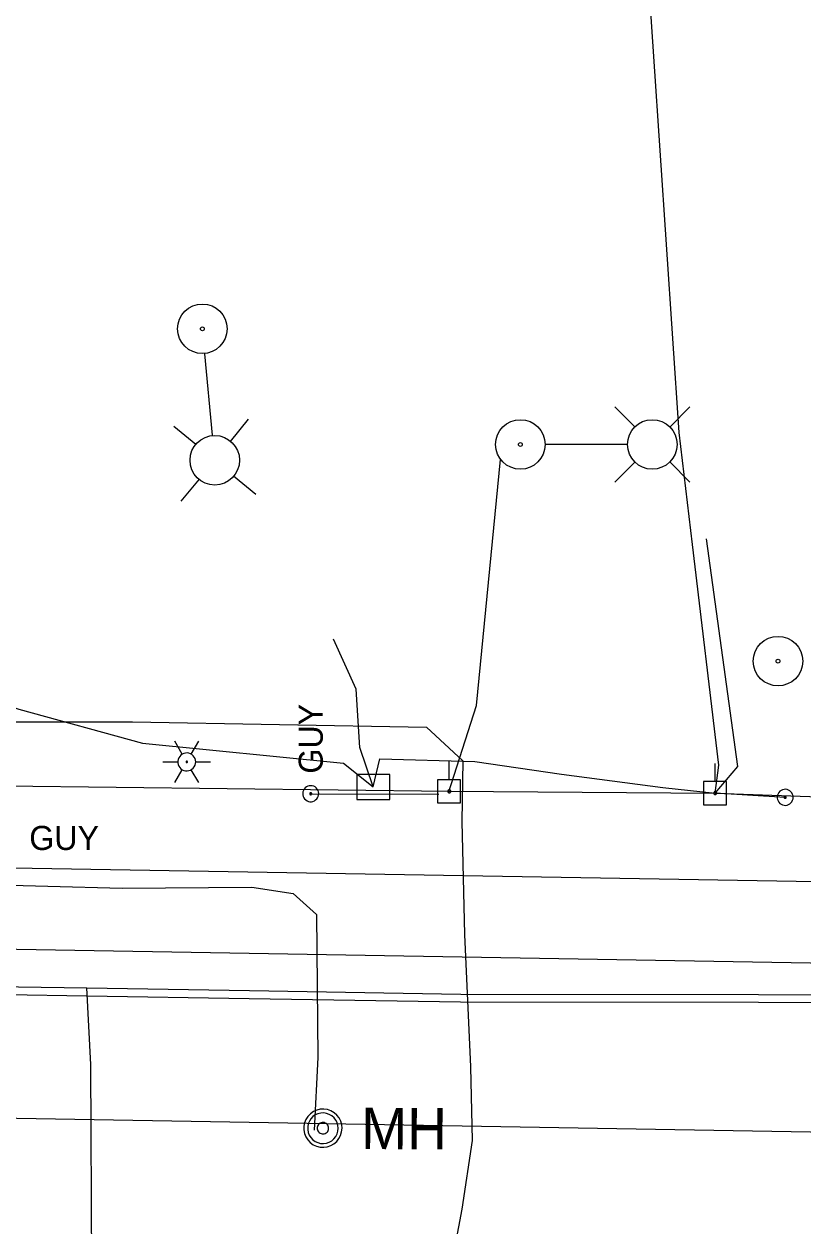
# Model space of a CAD drawing. Extents: x 596028 to 606371, y 330010 to 403088.
# Drawn here: x 604718.6 to 604843.1, y 337984.6 to 338176.7 of the extents above; entities that cross this region are included whole.
import ezdxf

# ---------------------------------------------------------------- set-up
doc = ezdxf.new("R2010")
doc.units = 0
for name, color, linetype in [('E_LTG', 7, 'Continuous'), ('E_UTL_E_UG', 7, 'Continuous'), ('E_UTL_EGuyWire', 7, 'Continuous'), ('E_UTL_EPowerPole', 7, 'Continuous'), ('E_UTL_G_UG', 7, 'Continuous'), ('E_UTL_Overhead', 7, 'Continuous'), ('E_UTL_SAN', 7, 'Continuous'), ('E_UTL_SAN_MH', 7, 'Continuous'), ('E_UTL_SAN_UG_MMSD', 7, 'Continuous'), ('E_UTL_T', 7, 'Continuous'), ('E_UTL_T_UG', 7, 'Continuous'), ('E_UTL_TV_UG', 7, 'Continuous')]:
    doc.layers.add(name, color=color, linetype=linetype)

# ---------------------------------------------------------------- blocks, each defined once
blk = doc.blocks.new('ACAD_PROXY_ENTITY_15')
at = {"layer": 'E_LTG'}
for points in [[(1843663.8, 1030159.59), (1843660.17, 1030165.87)], [(1843668.16, 1030159.59), (1843671.79, 1030165.87)], [(1843670.34, 1030155.82), (1843670.26, 1030156.64), (1843670.02, 1030157.44), (1843669.64, 1030158.17), (1843669.13, 1030158.82), (1843668.51, 1030159.36), (1843667.79, 1030159.78), (1843667.01, 1030160.05), (1843666.19, 1030160.17), (1843665.36, 1030160.13), (1843664.56, 1030159.93), (1843663.8, 1030159.59), (1843663.13, 1030159.11), (1843662.56, 1030158.51), (1843662.11, 1030157.81), (1843661.8, 1030157.04), (1843661.64, 1030156.23), (1843661.64, 1030155.4), (1843661.8, 1030154.59), (1843662.11, 1030153.82), (1843662.56, 1030153.12), (1843663.13, 1030152.52), (1843663.8, 1030152.04), (1843664.56, 1030151.7), (1843665.36, 1030151.51), (1843666.19, 1030151.47), (1843667.01, 1030151.58), (1843667.79, 1030151.85), (1843668.51, 1030152.27), (1843669.13, 1030152.81), (1843669.64, 1030153.46), (1843670.02, 1030154.2), (1843670.26, 1030154.99), (1843670.34, 1030155.82)], [(1843670.34, 1030155.82), (1843670.26, 1030156.64), (1843670.02, 1030157.44), (1843669.64, 1030158.17), (1843669.13, 1030158.82), (1843668.51, 1030159.36), (1843667.79, 1030159.78), (1843667.01, 1030160.05), (1843666.19, 1030160.17), (1843665.36, 1030160.13), (1843664.56, 1030159.93), (1843663.8, 1030159.59), (1843663.13, 1030159.11), (1843662.56, 1030158.51), (1843662.11, 1030157.81), (1843661.8, 1030157.04), (1843661.64, 1030156.23), (1843661.64, 1030155.4), (1843661.8, 1030154.59), (1843662.11, 1030153.82), (1843662.56, 1030153.12), (1843663.13, 1030152.52), (1843663.8, 1030152.04), (1843664.56, 1030151.7), (1843665.36, 1030151.51), (1843666.19, 1030151.47), (1843667.01, 1030151.58), (1843667.79, 1030151.85), (1843668.51, 1030152.27), (1843669.13, 1030152.81), (1843669.64, 1030153.46), (1843670.02, 1030154.2), (1843670.26, 1030154.99), (1843670.34, 1030155.82)], [(1843670.34, 1030155.82), (1843670.26, 1030156.64), (1843670.02, 1030157.44), (1843669.64, 1030158.17), (1843669.13, 1030158.82), (1843668.51, 1030159.36), (1843667.79, 1030159.78), (1843667.01, 1030160.05), (1843666.19, 1030160.17), (1843665.36, 1030160.13), (1843664.56, 1030159.93), (1843663.8, 1030159.59), (1843663.13, 1030159.11), (1843662.56, 1030158.51), (1843662.11, 1030157.81), (1843661.8, 1030157.04), (1843661.64, 1030156.23), (1843661.64, 1030155.4), (1843661.8, 1030154.59), (1843662.11, 1030153.82), (1843662.56, 1030153.12), (1843663.13, 1030152.52), (1843663.8, 1030152.04), (1843664.56, 1030151.7), (1843665.36, 1030151.51), (1843666.19, 1030151.47), (1843667.01, 1030151.58), (1843667.79, 1030151.85), (1843668.51, 1030152.27), (1843669.13, 1030152.81), (1843669.64, 1030153.46), (1843670.02, 1030154.2), (1843670.26, 1030154.99), (1843670.34, 1030155.82)], [(1843654.37, 1030155.82), (1843661.62, 1030155.82)], [(1843660.17, 1030145.76), (1843663.8, 1030152.04)], [(1843666.34, 1030155.82), (1843666.34, 1030155.88), (1843666.32, 1030155.95), (1843666.29, 1030156.01), (1843666.24, 1030156.07), (1843666.19, 1030156.11), (1843666.13, 1030156.15), (1843666.07, 1030156.17), (1843666, 1030156.18), (1843665.93, 1030156.18), (1843665.86, 1030156.16), (1843665.8, 1030156.13), (1843665.74, 1030156.09), (1843665.69, 1030156.04), (1843665.66, 1030155.98), (1843665.63, 1030155.92), (1843665.62, 1030155.85), (1843665.62, 1030155.78), (1843665.63, 1030155.71), (1843665.66, 1030155.65), (1843665.69, 1030155.59), (1843665.74, 1030155.54), (1843665.8, 1030155.5), (1843665.86, 1030155.47), (1843665.93, 1030155.46), (1843666, 1030155.45), (1843666.07, 1030155.46), (1843666.13, 1030155.49), (1843666.19, 1030155.52), (1843666.24, 1030155.57), (1843666.29, 1030155.62), (1843666.32, 1030155.68), (1843666.34, 1030155.75), (1843666.34, 1030155.82)], [(1843671.79, 1030145.76), (1843668.16, 1030152.04)], [(1843670.34, 1030155.82), (1843677.59, 1030155.82)]]:
    blk.add_lwpolyline(points, dxfattribs=at)
blk = doc.blocks.new('ACAD_PROXY_ENTITY_21')
at = {"layer": 'E_UTL_EPowerPole'}
for points in [[(1843518.55, 1030385.94), (1843518.55, 1030394.81)], [(1843524.17, 1030385.94), (1843512.93, 1030385.94)], [(1843512.93, 1030385.94), (1843512.93, 1030374.69)], [(1843524.17, 1030374.69), (1843524.17, 1030385.94)], [(1843519.38, 1030380.33), (1843519.37, 1030380.46), (1843519.33, 1030380.6), (1843519.26, 1030380.72), (1843519.18, 1030380.83), (1843519.07, 1030380.92), (1843518.95, 1030380.99), (1843518.82, 1030381.03), (1843518.69, 1030381.05), (1843518.55, 1030381.04), (1843518.41, 1030381.01), (1843518.29, 1030380.95), (1843518.18, 1030380.87), (1843518.08, 1030380.77), (1843518.01, 1030380.66), (1843517.95, 1030380.53), (1843517.93, 1030380.39), (1843517.93, 1030380.26), (1843517.95, 1030380.12), (1843518.01, 1030379.99), (1843518.08, 1030379.88), (1843518.18, 1030379.78), (1843518.29, 1030379.7), (1843518.41, 1030379.64), (1843518.55, 1030379.61), (1843518.69, 1030379.6), (1843518.82, 1030379.62), (1843518.95, 1030379.66), (1843519.07, 1030379.73), (1843519.18, 1030379.82), (1843519.26, 1030379.93), (1843519.33, 1030380.06), (1843519.37, 1030380.19), (1843519.38, 1030380.33)], [(1843512.93, 1030374.69), (1843524.17, 1030374.69)]]:
    blk.add_lwpolyline(points, dxfattribs=at)
blk = doc.blocks.new('ACAD_PROXY_ENTITY_20')
at = {"layer": 'E_UTL_SAN'}
for points in [[(1843060.22, 1030211.23), (1843061.35, 1030212.59), (1843062.2, 1030214.15), (1843062.74, 1030215.83), (1843062.95, 1030217.59), (1843062.82, 1030219.36), (1843062.36, 1030221.07), (1843061.59, 1030222.66), (1843060.53, 1030224.08), (1843059.22, 1030225.27), (1843057.71, 1030226.19), (1843056.05, 1030226.81), (1843054.3, 1030227.1), (1843052.53, 1030227.06), (1843050.8, 1030226.68), (1843049.17, 1030225.99), (1843047.71, 1030224.99), (1843046.45, 1030223.74), (1843045.46, 1030222.28), (1843044.77, 1030220.65), (1843044.39, 1030218.92), (1843044.35, 1030217.15), (1843044.64, 1030215.4), (1843045.26, 1030213.74), (1843046.18, 1030212.23), (1843047.37, 1030210.92), (1843048.79, 1030209.86), (1843050.38, 1030209.09), (1843052.09, 1030208.63), (1843053.86, 1030208.5), (1843055.62, 1030208.71), (1843057.3, 1030209.25), (1843058.86, 1030210.1), (1843060.22, 1030211.23)], [(1843058.9, 1030212.54), (1843059.81, 1030213.64), (1843060.49, 1030214.88), (1843060.92, 1030216.23), (1843061.08, 1030217.63), (1843060.98, 1030219.05), (1843060.62, 1030220.42), (1843060, 1030221.69), (1843059.15, 1030222.82), (1843058.1, 1030223.78), (1843056.89, 1030224.51), (1843055.56, 1030225.01), (1843054.17, 1030225.24), (1843052.75, 1030225.21), (1843051.37, 1030224.91), (1843050.07, 1030224.35), (1843048.89, 1030223.56), (1843047.89, 1030222.56), (1843047.1, 1030221.38), (1843046.54, 1030220.08), (1843046.24, 1030218.7), (1843046.2, 1030217.28), (1843046.44, 1030215.88), (1843046.93, 1030214.56), (1843047.67, 1030213.35), (1843048.62, 1030212.3), (1843049.76, 1030211.45), (1843051.03, 1030210.83), (1843052.4, 1030210.46), (1843053.81, 1030210.36), (1843055.22, 1030210.53), (1843056.57, 1030210.96), (1843057.81, 1030211.64), (1843058.9, 1030212.54)], [(1843055.61, 1030215.84), (1843055.95, 1030216.25), (1843056.2, 1030216.71), (1843056.37, 1030217.22), (1843056.43, 1030217.75), (1843056.39, 1030218.28), (1843056.25, 1030218.79), (1843056.02, 1030219.27), (1843055.7, 1030219.69), (1843055.31, 1030220.05), (1843054.86, 1030220.33), (1843054.36, 1030220.51), (1843053.84, 1030220.6), (1843053.3, 1030220.59), (1843052.79, 1030220.47), (1843052.3, 1030220.26), (1843051.86, 1030219.97), (1843051.48, 1030219.59), (1843051.18, 1030219.15), (1843050.97, 1030218.66), (1843050.86, 1030218.14), (1843050.85, 1030217.61), (1843050.94, 1030217.09), (1843051.12, 1030216.59), (1843051.4, 1030216.14), (1843051.76, 1030215.74), (1843052.18, 1030215.43), (1843052.66, 1030215.19), (1843053.17, 1030215.06), (1843053.7, 1030215.02), (1843054.23, 1030215.08), (1843054.74, 1030215.24), (1843055.2, 1030215.5), (1843055.61, 1030215.84)]]:
    blk.add_lwpolyline(points, dxfattribs=at)
blk.add_text('MH', height=20.117, rotation=315, dxfattribs=at).set_placement((1843059.69, 1030197.53))

msp = doc.modelspace()

# ---------------------------------------------------------------- linework, layer by layer
at = {"layer": 'E_LTG'}
for points in [[(604748.71, 338110.95), (604747.48, 338123.94)], [(604816.27, 338112.24), (604813.04, 338115.46)], [(604821.81, 338112.24), (604825.04, 338115.46)], [(604746.07, 338109.44), (604742.55, 338112.35)], [(604751.58, 338109.96), (604754.49, 338113.48)], [(604815.01, 338109.46), (604801.96, 338109.46)], [(604816.27, 338106.7), (604813.04, 338103.46)], [(604821.81, 338106.7), (604825.04, 338103.46)], [(604752.1, 338104.44), (604755.62, 338101.53)], [(604746.59, 338103.92), (604743.67, 338100.4)]]:
    msp.add_lwpolyline(points, dxfattribs=at)
for centre, radius in [((604747.1, 338127.95), 3.96), ((604747.1, 338127.95), 0.303), ((604797.94, 338109.46), 3.96), ((604819.03, 338109.46), 3.96), ((604749.08, 338106.94), 3.96), ((604797.94, 338109.46), 0.303), ((604839.13, 338074.83), 3.96), ((604839.13, 338074.83), 0.303)]:
    msp.add_circle(centre, radius, dxfattribs=at)
at = {"layer": 'E_UTL_E_UG'}
for points in [[(604825.46, 338093.49), (604823.34, 338111.37), (604818.25, 338186.57), (604849.14, 338206.21), (604870.72, 338198.67)], [(604829.08, 338053.72), (604829.65, 338058.21), (604825.46, 338093.49)], [(604662.22, 338055.75), (604663.09, 338063), (604671.04, 338064.89), (604684.3, 338063.27), (604686.86, 338061.88), (604689.41, 338055.47), (604699.48, 338043.29), (604710.45, 338039.19), (604734.3, 338038.53), (604754.99, 338038.72), (604761.59, 338037.72), (604765.35, 338034.35), (604765.35, 338034.35), (604765.57, 338011.48), (604764.97, 337999.85)]]:
    msp.add_lwpolyline(points, dxfattribs=at)
at = {"layer": 'E_UTL_EGuyWire'}
for p, q in [((604764.42, 338053.64), (604784.9, 338053.56)), ((604840.27, 338053.06), (604829.08, 338053.72))]:
    msp.add_line(p, q, dxfattribs=at)
for points in [[(604764.42, 338054.93), (604764.18, 338054.9), (604763.94, 338054.84), (604763.73, 338054.72), (604763.53, 338054.57), (604763.38, 338054.39), (604763.25, 338054.18), (604763.17, 338053.95), (604763.14, 338053.7), (604763.15, 338053.46), (604763.21, 338053.22), (604763.31, 338053), (604763.45, 338052.8), (604763.63, 338052.64), (604763.83, 338052.5), (604764.06, 338052.41), (604764.3, 338052.37), (604764.54, 338052.37), (604764.78, 338052.41), (604765.01, 338052.5), (604765.21, 338052.64), (604765.39, 338052.8), (604765.53, 338053), (604765.63, 338053.22), (604765.69, 338053.46), (604765.7, 338053.7), (604765.67, 338053.95), (604765.59, 338054.18), (604765.47, 338054.39), (604765.31, 338054.57), (604765.11, 338054.72), (604764.9, 338054.84), (604764.66, 338054.9), (604764.42, 338054.93)], [(604841.55, 338053.06), (604841.53, 338053.31), (604841.46, 338053.54), (604841.35, 338053.76), (604841.2, 338053.95), (604841.01, 338054.11), (604840.8, 338054.23), (604840.57, 338054.31), (604840.33, 338054.35), (604840.09, 338054.33), (604839.85, 338054.28), (604839.63, 338054.18), (604839.43, 338054.03), (604839.26, 338053.86), (604839.13, 338053.65), (604839.04, 338053.43), (604838.99, 338053.19), (604838.99, 338052.94), (604839.04, 338052.7), (604839.13, 338052.48), (604839.26, 338052.27), (604839.43, 338052.09), (604839.63, 338051.95), (604839.85, 338051.85), (604840.09, 338051.79), (604840.33, 338051.78), (604840.57, 338051.82), (604840.8, 338051.9), (604841.01, 338052.02), (604841.2, 338052.18), (604841.35, 338052.37), (604841.46, 338052.59), (604841.53, 338052.82), (604841.55, 338053.06)], [(604764.42, 338053.8), (604764.39, 338053.8), (604764.36, 338053.79), (604764.33, 338053.78), (604764.31, 338053.76), (604764.29, 338053.74), (604764.27, 338053.71), (604764.26, 338053.68), (604764.26, 338053.65), (604764.26, 338053.62), (604764.27, 338053.59), (604764.28, 338053.56), (604764.3, 338053.54), (604764.32, 338053.52), (604764.35, 338053.5), (604764.38, 338053.49), (604764.41, 338053.48), (604764.44, 338053.48), (604764.47, 338053.49), (604764.49, 338053.5), (604764.52, 338053.52), (604764.54, 338053.54), (604764.56, 338053.56), (604764.57, 338053.59), (604764.58, 338053.62), (604764.58, 338053.65), (604764.58, 338053.68), (604764.57, 338053.71), (604764.55, 338053.74), (604764.53, 338053.76), (604764.51, 338053.78), (604764.48, 338053.79), (604764.45, 338053.8), (604764.42, 338053.8)], [(604840.43, 338053.06), (604840.43, 338053.09), (604840.42, 338053.12), (604840.41, 338053.15), (604840.39, 338053.17), (604840.36, 338053.19), (604840.34, 338053.21), (604840.31, 338053.22), (604840.28, 338053.22), (604840.25, 338053.22), (604840.22, 338053.22), (604840.19, 338053.2), (604840.17, 338053.19), (604840.14, 338053.16), (604840.13, 338053.14), (604840.12, 338053.11), (604840.11, 338053.08), (604840.11, 338053.05), (604840.12, 338053.02), (604840.13, 338052.99), (604840.14, 338052.96), (604840.17, 338052.94), (604840.19, 338052.92), (604840.22, 338052.91), (604840.25, 338052.91), (604840.28, 338052.9), (604840.31, 338052.91), (604840.34, 338052.92), (604840.36, 338052.93), (604840.39, 338052.95), (604840.41, 338052.98), (604840.42, 338053), (604840.43, 338053.03), (604840.43, 338053.06)]]:
    msp.add_lwpolyline(points, dxfattribs=at)
at = {"layer": 'E_UTL_EPowerPole'}
for points in [[(604786.54, 338055.87), (604786.54, 338058.78)], [(604788.39, 338055.87), (604784.7, 338055.87)], [(604784.7, 338055.87), (604784.7, 338052.18)], [(604786.81, 338054.03), (604786.81, 338054.07), (604786.8, 338054.11), (604786.77, 338054.15), (604786.75, 338054.19), (604786.71, 338054.22), (604786.67, 338054.24), (604786.63, 338054.26), (604786.59, 338054.26), (604786.54, 338054.26), (604786.5, 338054.25), (604786.45, 338054.23), (604786.42, 338054.21), (604786.39, 338054.17), (604786.36, 338054.14), (604786.35, 338054.09), (604786.34, 338054.05), (604786.34, 338054), (604786.35, 338053.96), (604786.36, 338053.92), (604786.39, 338053.88), (604786.42, 338053.85), (604786.45, 338053.82), (604786.5, 338053.8), (604786.54, 338053.79), (604786.59, 338053.79), (604786.63, 338053.79), (604786.67, 338053.81), (604786.71, 338053.83), (604786.75, 338053.86), (604786.77, 338053.9), (604786.8, 338053.94), (604786.81, 338053.98), (604786.81, 338054.03)], [(604788.39, 338052.18), (604788.39, 338055.87)], [(604784.7, 338052.18), (604788.39, 338052.18)]]:
    msp.add_lwpolyline(points, dxfattribs=at)
at = {"layer": 'E_UTL_G_UG'}
for points in [[(604592.86, 338025.1), (604605.4, 338024.88), (604620.94, 338024.97), (604627.53, 338024.88), (604627.66, 338048.71), (604659.6, 338048.1), (604660.29, 338024.5), (604661.98, 338024.48), (604678.08, 338023.1), (604703.11, 338023.01), (604728.65, 338022.61), (604754.62, 338022.17), (604788.4, 338021.61), (604836.01, 338021.58), (604864.95, 338021.48), (604896.37, 338021.5), (604900.27, 338026.31), (604935.52, 338026.84), (604967.49, 338026.3), (604985, 338025.85), (604984.37, 338049.04), (604985.32, 338080.05), (604985.44, 338110.91)], [(604632.12, 338043.25), (604936.03, 338038.05), (604984.53, 338043.23)], [(604660.28, 338023.25), (604661.92, 338023.23), (604678.02, 338021.85), (604703.1, 338021.76), (604728.63, 338021.36), (604754.6, 338020.92), (604788.39, 338020.36), (604836.01, 338020.33), (604864.95, 338020.23), (604896.97, 338020.25), (604900.87, 338025.07), (604935.52, 338025.59), (604967.46, 338025.05), (604984.97, 338024.6)], [(604729.3, 337969.16), (604729.4, 337977.95), (604729.27, 338010.39), (604728.65, 338022.61)]]:
    msp.add_lwpolyline(points, dxfattribs=at)
at = {"layer": 'E_UTL_Overhead'}
msp.add_lwpolyline([(604103.64, 338065.21), (604129.71, 338064.26), (604269.62, 338062.62), (604344.53, 338119.28), (604560.83, 338082.73), (604641.4, 338068.29), (604696.28, 338059.45), (604715.56, 338054.88), (604786.57, 338054.03), (604829.08, 338053.72), (604872.92, 338052.19), (604977.47, 338050.01), (605123.72, 338048.42), (605215.39, 338038.9)], dxfattribs=at)
at = {"layer": 'E_UTL_SAN_UG_MMSD'}
for p, q in [((604654.54, 338029.86), (605016.26, 338023.68)), ((604679.67, 338002.43), (605085.21, 337995.5))]:
    msp.add_line(p, q, dxfattribs=at)
at = {"layer": 'E_UTL_T'}
msp.add_lwpolyline([(604771.8, 338052.73), (604777.05, 338052.73), (604777.05, 338056.73), (604771.8, 338056.73)], close=True, dxfattribs=at)
at = {"layer": 'E_UTL_T_UG'}
for points in [[(604829.08, 338053.72), (604832.71, 338058.01), (604827.68, 338094.4)], [(604774.43, 338054.73), (604772.28, 338061.02), (604771.69, 338070.33), (604768.08, 338078.32)], [(604698.09, 338073.92), (604717.74, 338067.17), (604737.51, 338061.73)], [(604660.82, 338055.93), (604662.69, 338063.07), (604665.74, 338066.8), (604669.04, 338067.16), (604680.37, 338067.2), (604693.58, 338066.32), (604695.75, 338066.34), (604698.55, 338066.18), (604715.92, 338065.12), (604735.94, 338065.15), (604782.95, 338064.26), (604788.76, 338058.92), (604788.56, 338049.2), (604789.03, 338031.15), (604789.95, 338010), (604790.25, 337998.23), (604788.6, 337987.22), (604786.82, 337977.93)], [(604737.51, 338061.73), (604769.65, 338058.55), (604774.43, 338054.73), (604775.48, 338059.22), (604790.64, 338058.78), (604804.54, 338056.77), (604820.74, 338054.62), (604829.08, 338053.72)]]:
    msp.add_lwpolyline(points, dxfattribs=at)
at = {"layer": 'E_UTL_TV_UG'}
msp.add_lwpolyline([(604786.47, 338053.79), (604790.92, 338067.72), (604794.75, 338107.05)], dxfattribs=at)

# ---------------------------------------------------------------- block references
at = {"layer": 'E_LTG', "xscale": 0.32808333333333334, "yscale": 0.32808333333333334}
msp.add_blockref('ACAD_PROXY_ENTITY_15', (-131.48, 81.77), dxfattribs=at)
at = {"layer": 'E_UTL_EPowerPole', "xscale": 0.32808333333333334, "yscale": 0.32808333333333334}
msp.add_blockref('ACAD_PROXY_ENTITY_21', (1.35, 3.13), dxfattribs=at)
at = {"layer": 'E_UTL_SAN_MH', "xscale": 0.32808333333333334, "yscale": 0.3280833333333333, "rotation": 44.73563288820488}
msp.add_blockref('ACAD_PROXY_ENTITY_20', (413123.04, -327692.75), dxfattribs=at)

# ---------------------------------------------------------------- texts
at = {"layer": 'E_UTL_EGuyWire'}
msp.add_text('GUY', height=3.85, rotation=90, dxfattribs=at).set_placement((604766.35, 338056.85))
msp.add_text('GUY', height=3.85, dxfattribs=at).set_placement((604719.42, 338044.65))

doc.saveas('drawing.dxf')
